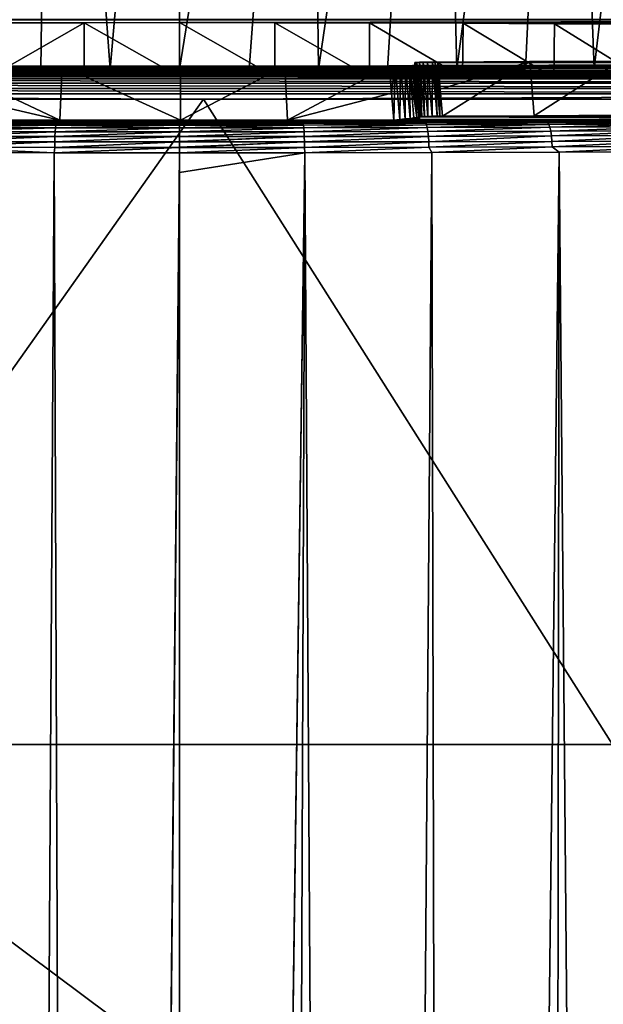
# Model space of a CAD drawing. Header units: metres. Extents: x -24 to 72, y -247 to 22.
# Tile 344 of 573: x -1.62 to 4.3, y -111.77 to -101.76. Entities that reach past the tile are written whole.
import ezdxf

# ---------------------------------------------------------------- set-up
doc = ezdxf.new("R2010")
doc.units = ezdxf.units.M
doc.layers.add('solid_509589_MEDIA_SW0001', color=7, linetype='CONTINUOUS')

msp = doc.modelspace()

# ---------------------------------------------------------------- linework, layer by layer
at = {"layer": 'solid_509589_MEDIA_SW0001'}
for points in [[(-2.112199, -102.26519, 276.360748), (-2.604423, -94.116043, 276.265137), (-1.303412, -94.116043, 276.167999)], [(-1.408633, -102.266022, 276.313019), (-2.112199, -102.26519, 276.360748), (-1.303412, -94.116043, 276.167999)], [(-0.704453, -102.266434, 276.289459), (-1.408633, -102.266022, 276.313019), (-1.303412, -94.116043, 276.167999)], [(-0.704453, -102.266434, 276.289459), (-1.303412, -94.116043, 276.167999), (0.002367, -94.117645, 276.149841)], [(-0.704453, -102.266434, 276.289459), (0.002367, -94.117645, 276.149841), (0.000228, -102.266418, 276.290131)], [(0.000228, -102.266418, 276.290131), (0.002367, -94.117645, 276.149841), (1.308003, -94.116081, 276.163757)], [(0.705221, -102.266434, 276.289215), (0.000228, -102.266418, 276.290131), (1.308003, -94.116081, 276.163757)], [(1.409581, -102.266029, 276.312531), (0.705221, -102.266434, 276.289215), (1.308003, -94.116081, 276.163757)], [(1.409581, -102.266029, 276.312531), (1.308003, -94.116081, 276.163757), (2.608599, -94.116119, 276.256958)], [(2.113197, -102.265198, 276.360046), (1.409581, -102.266029, 276.312531), (2.608599, -94.116119, 276.256958)], [(2.815138, -102.263947, 276.431732), (2.113197, -102.265198, 276.360046), (2.608599, -94.116119, 276.256958)], [(2.815138, -102.263947, 276.431732), (2.608599, -94.116119, 276.256958), (3.899879, -94.116165, 276.429504)], [(3.514582, -102.262276, 276.527435), (2.815138, -102.263947, 276.431732), (3.899879, -94.116165, 276.429504)], [(4.210895, -102.260185, 276.647156), (3.514582, -102.262276, 276.527435), (3.899879, -94.116165, 276.429504)], [(4.210895, -102.260185, 276.647156), (3.899879, -94.116165, 276.429504), (5.176159, -94.116211, 276.681335)], [(4.902654, -102.257683, 276.790588), (4.210895, -102.260185, 276.647156), (5.176159, -94.116211, 276.681335)], [(-15.5, -101.765259, 305.001404), (15.5, -101.765259, 305.001404), (15.483443, -101.760437, 305.277863)], [(-15.483251, -101.760452, 305.276978), (-15.5, -101.765259, 305.001404), (15.483443, -101.760437, 305.277863)], [(-0.969614, -101.79319, 303.401489), (15.5, -101.765259, 305.001404), (-15.5, -101.765259, 305.001404)], [(-0.969614, -101.79319, 303.401489), (-15.5, -101.765259, 305.001404), (-15.497246, -101.82415, 301.62793)], [(-0.969614, -101.79319, 303.401489), (-0.00058, -101.79248, 303.441895), (15.5, -101.765259, 305.001404)], [(-0.00058, -101.79248, 303.441895), (0.968457, -101.79319, 303.401581), (15.5, -101.765259, 305.001404)], [(0.968457, -101.79319, 303.401581), (1.930663, -101.795296, 303.280823), (15.5, -101.765259, 305.001404)], [(1.930663, -101.795296, 303.280823), (2.879627, -101.79879, 303.080444), (15.5, -101.765259, 305.001404)], [(2.879627, -101.79879, 303.080444), (3.808588, -101.803658, 302.80188), (15.5, -101.765259, 305.001404)], [(3.808588, -101.803658, 302.80188), (4.711084, -101.809853, 302.447021), (15.5, -101.765259, 305.001404)], [(-1.931807, -101.795296, 303.28064), (-0.969614, -101.79319, 303.401489), (-15.497246, -101.82415, 301.62793)], [(-1.929092, -102.345207, 303.29071), (-0.969614, -101.79319, 303.401489), (-1.931807, -101.795296, 303.28064)], [(-0.96822, -102.343102, 303.411194), (-0.969614, -101.79319, 303.401489), (-1.929092, -102.345207, 303.29071)], [(-0.000583, -102.3424, 303.451508), (-0.00058, -101.79248, 303.441895), (-0.969614, -101.79319, 303.401489)], [(-0.000583, -102.3424, 303.451508), (-0.969614, -101.79319, 303.401489), (-0.96822, -102.343102, 303.411194)], [(0.967057, -102.343102, 303.411316), (-0.00058, -101.79248, 303.441895), (-0.000583, -102.3424, 303.451508)], [(0.967057, -102.343102, 303.411316), (0.968457, -101.79319, 303.401581), (-0.00058, -101.79248, 303.441895)], [(1.927941, -102.345207, 303.290894), (0.968457, -101.79319, 303.401581), (0.967057, -102.343102, 303.411316)], [(1.927941, -102.345207, 303.290894), (1.930663, -101.795296, 303.280823), (0.968457, -101.79319, 303.401581)], [(2.875626, -102.348694, 303.091064), (1.930663, -101.795296, 303.280823), (1.927941, -102.345207, 303.290894)], [(2.875626, -102.348694, 303.091064), (2.879627, -101.79879, 303.080444), (1.930663, -101.795296, 303.280823)], [(3.803355, -102.353539, 302.813263), (2.879627, -101.79879, 303.080444), (2.875626, -102.348694, 303.091064)], [(3.803355, -102.353539, 302.813263), (3.808588, -101.803658, 302.80188), (2.879627, -101.79879, 303.080444)], [(4.704749, -102.359718, 302.459412), (3.808588, -101.803658, 302.80188), (3.803355, -102.353539, 302.813263)], [(4.704749, -102.359718, 302.459412), (4.711084, -101.809853, 302.447021), (3.808588, -101.803658, 302.80188)], [(3.558312, -102.189407, 280.702087), (13.054778, -102.189903, 280.673798), (14.12199, -102.174126, 281.577637)], [(4.468749, -102.183571, 281.036469), (3.558312, -102.189407, 280.702087), (14.12199, -102.174126, 281.577637)], [(-1.193886, -102.234772, 278.103058), (-2.388742, -102.232384, 278.23999), (-8.248971, -102.239128, 277.853729)], [(-1.193886, -102.234772, 278.103058), (-8.248971, -102.239128, 277.853729), (0.00799, -102.235771, 278.045807)], [(0.00799, -102.235771, 278.045807), (-8.248971, -102.239128, 277.853729), (8.247209, -102.239174, 277.851257)], [(-6.937509, -102.247711, 277.361908), (8.247209, -102.239174, 277.851257), (-8.248971, -102.239128, 277.853729)], [(-6.937509, -102.247711, 277.361908), (6.93651, -102.247749, 277.359802), (8.247209, -102.239174, 277.851257)], [(-5.588737, -102.254738, 276.959167), (6.93651, -102.247749, 277.359802), (-6.937509, -102.247711, 277.361908)], [(-5.588737, -102.254738, 276.959167), (5.588556, -102.254768, 276.957458), (6.93651, -102.247749, 277.359802)], [(-4.902458, -102.25766, 276.792084), (5.588556, -102.254768, 276.957458), (-5.588737, -102.254738, 276.959167)], [(-4.902458, -102.25766, 276.792084), (4.902654, -102.257683, 276.790588), (5.588556, -102.254768, 276.957458)], [(-4.210375, -102.260162, 276.648438), (4.902654, -102.257683, 276.790588), (-4.902458, -102.25766, 276.792084)], [(-4.210375, -102.260162, 276.648438), (4.210895, -102.260185, 276.647156), (4.902654, -102.257683, 276.790588)], [(-3.513807, -102.26226, 276.528534), (4.210895, -102.260185, 276.647156), (-4.210375, -102.260162, 276.648438)], [(-3.513807, -102.26226, 276.528534), (3.514582, -102.262276, 276.527435), (4.210895, -102.260185, 276.647156)], [(-2.814201, -102.263931, 276.432617), (3.514582, -102.262276, 276.527435), (-3.513807, -102.26226, 276.528534)], [(-2.814201, -102.263931, 276.432617), (2.815138, -102.263947, 276.431732), (3.514582, -102.262276, 276.527435)], [(-2.112199, -102.26519, 276.360748), (2.815138, -102.263947, 276.431732), (-2.814201, -102.263931, 276.432617)], [(-2.412805, -102.507317, 278.248383), (-2.388742, -102.232384, 278.23999), (-1.217795, -102.78466, 278.114624)], [(-1.217795, -102.78466, 278.114624), (-2.388742, -102.232384, 278.23999), (-1.193886, -102.234772, 278.103058)], [(-2.112199, -102.26519, 276.360748), (2.113197, -102.265198, 276.360046), (2.815138, -102.263947, 276.431732)], [(-1.408633, -102.266022, 276.313019), (2.113197, -102.265198, 276.360046), (-2.112199, -102.26519, 276.360748)], [(-1.408633, -102.266022, 276.313019), (1.409581, -102.266029, 276.312531), (2.113197, -102.265198, 276.360046)], [(-0.704453, -102.266434, 276.289459), (1.409581, -102.266029, 276.312531), (-1.408633, -102.266022, 276.313019)], [(-1.217795, -102.78466, 278.114624), (-1.193886, -102.234772, 278.103058), (0.007694, -102.78569, 278.055389)], [(0.007694, -102.78569, 278.055389), (-1.193886, -102.234772, 278.103058), (0.00799, -102.235771, 278.045807)], [(-0.704453, -102.266434, 276.289459), (0.000228, -102.266418, 276.290131), (1.409581, -102.266029, 276.312531)], [(1.409581, -102.266029, 276.312531), (0.000228, -102.266418, 276.290131), (0.705221, -102.266434, 276.289215)], [(0.007694, -102.78569, 278.055389), (0.00799, -102.235771, 278.045807), (1.07045, -102.234955, 278.092865)], [(0.007694, -102.78569, 278.055389), (1.07045, -102.234955, 278.092865), (1.094842, -102.784836, 278.104279)], [(0.00799, -102.235771, 278.045807), (8.247209, -102.239174, 277.851257), (9.517284, -102.229065, 278.430054)], [(1.07045, -102.234955, 278.092865), (0.00799, -102.235771, 278.045807), (9.517284, -102.229065, 278.430054)], [(2.128083, -102.233032, 278.203125), (1.07045, -102.234955, 278.092865), (9.517284, -102.229065, 278.430054)], [(1.094842, -102.784836, 278.104279), (1.07045, -102.234955, 278.092865), (2.128083, -102.233032, 278.203125)], [(2.152819, -102.508232, 278.211273), (1.094842, -102.784836, 278.104279), (2.128083, -102.233032, 278.203125)], [(2.188839, -102.232773, 278.217682), (2.128083, -102.233032, 278.203125), (9.517284, -102.229065, 278.430054)], [(2.152819, -102.508232, 278.211273), (2.128083, -102.233032, 278.203125), (2.188839, -102.232773, 278.217682)], [(2.152819, -102.508232, 278.211273), (2.188839, -102.232773, 278.217682), (2.177638, -102.782829, 278.219452)], [(2.236898, -102.777206, 278.233765), (2.177638, -102.782829, 278.219452), (2.188839, -102.232773, 278.217682)], [(2.244866, -102.232315, 278.24411), (2.188839, -102.232773, 278.217682), (9.517284, -102.229065, 278.430054)], [(2.236898, -102.777206, 278.233765), (2.188839, -102.232773, 278.217682), (2.244866, -102.232315, 278.24411)], [(2.292157, -102.771599, 278.259979), (2.236898, -102.777206, 278.233765), (2.244866, -102.232315, 278.24411)], [(2.29404, -102.231667, 278.281219), (2.244866, -102.232315, 278.24411), (9.517284, -102.229065, 278.430054)], [(2.292157, -102.771599, 278.259979), (2.244866, -102.232315, 278.24411), (2.29404, -102.231667, 278.281219)], [(2.340907, -102.766243, 278.296967), (2.292157, -102.771599, 278.259979), (2.29404, -102.231667, 278.281219)], [(2.335002, -102.23085, 278.328064), (2.29404, -102.231667, 278.281219), (9.517284, -102.229065, 278.430054)], [(2.340907, -102.766243, 278.296967), (2.29404, -102.231667, 278.281219), (2.335002, -102.23085, 278.328064)], [(2.365175, -102.229912, 278.381714), (2.335002, -102.23085, 278.328064), (9.517284, -102.229065, 278.430054)], [(2.411067, -102.757172, 278.396576), (2.335002, -102.23085, 278.328064), (2.365175, -102.229912, 278.381714)], [(2.381105, -102.761368, 278.34314), (2.340907, -102.766243, 278.296967), (2.335002, -102.23085, 278.328064)], [(2.411067, -102.757172, 278.396576), (2.381105, -102.761368, 278.34314), (2.335002, -102.23085, 278.328064)], [(2.383664, -102.228889, 278.440063), (2.365175, -102.229912, 278.381714), (9.517284, -102.229065, 278.430054)], [(2.429536, -102.753838, 278.455078), (2.365175, -102.229912, 278.381714), (2.383664, -102.228889, 278.440063)], [(2.429536, -102.753838, 278.455078), (2.411067, -102.757172, 278.396576), (2.365175, -102.229912, 278.381714)], [(2.383664, -102.228889, 278.440063), (9.517284, -102.229065, 278.430054), (10.745427, -102.217453, 279.095367)], [(2.389907, -102.227829, 278.500793), (2.383664, -102.228889, 278.440063), (10.745427, -102.217453, 279.095367)], [(2.429536, -102.753838, 278.455078), (2.383664, -102.228889, 278.440063), (2.389907, -102.227829, 278.500793)], [(2.389907, -102.199028, 280.151215), (11.926758, -102.204376, 279.844635), (13.054778, -102.189903, 280.673798)], [(2.391222, -102.198524, 280.179901), (2.389907, -102.199028, 280.151215), (13.054778, -102.189903, 280.673798)], [(2.414024, -102.474541, 280.161926), (2.389907, -102.199028, 280.151215), (2.391222, -102.198524, 280.179901)], [(2.389907, -102.199028, 280.151215), (2.389907, -102.227829, 278.500793), (11.926758, -102.204376, 279.844635)], [(2.412822, -102.489662, 278.508453), (2.389907, -102.227829, 278.500793), (2.389907, -102.199028, 280.151215)], [(2.436882, -102.764565, 278.51651), (2.389907, -102.199028, 280.151215), (2.438026, -102.777634, 278.516907)], [(2.414024, -102.474541, 280.161926), (2.438026, -102.777634, 278.516907), (2.389907, -102.199028, 280.151215)], [(2.412822, -102.489662, 278.508453), (2.389907, -102.199028, 280.151215), (2.435738, -102.751495, 278.516144)], [(2.436882, -102.764565, 278.51651), (2.435738, -102.751495, 278.516144), (2.389907, -102.199028, 280.151215)], [(2.389907, -102.227829, 278.500793), (10.745427, -102.217453, 279.095367), (11.926758, -102.204376, 279.844635)], [(2.412822, -102.489662, 278.508453), (2.429536, -102.753838, 278.455078), (2.389907, -102.227829, 278.500793)], [(2.395312, -102.198029, 280.208435), (2.391222, -102.198524, 280.179901), (13.054778, -102.189903, 280.673798)], [(2.438026, -102.748734, 280.172729), (2.391222, -102.198524, 280.179901), (2.395312, -102.198029, 280.208435)], [(2.414024, -102.474541, 280.161926), (2.391222, -102.198524, 280.179901), (2.438026, -102.748734, 280.172729)], [(2.411541, -102.19706, 280.26358), (2.395312, -102.198029, 280.208435), (13.054778, -102.189903, 280.673798)], [(2.443511, -102.747742, 280.229675), (2.395312, -102.198029, 280.208435), (2.411541, -102.19706, 280.26358)], [(2.438026, -102.748734, 280.172729), (2.395312, -102.198029, 280.208435), (2.443511, -102.747742, 280.229675)], [(2.438033, -102.196175, 280.314636), (2.411541, -102.19706, 280.26358), (13.054778, -102.189903, 280.673798)], [(2.459771, -102.74678, 280.284637), (2.411541, -102.19706, 280.26358), (2.438033, -102.196175, 280.314636)], [(2.443511, -102.747742, 280.229675), (2.411541, -102.19706, 280.26358), (2.459771, -102.74678, 280.284637)], [(2.474208, -102.195374, 280.360199), (2.438033, -102.196175, 280.314636), (13.054778, -102.189903, 280.673798)], [(2.486235, -102.745888, 280.335602), (2.438033, -102.196175, 280.314636), (2.474208, -102.195374, 280.360199)], [(2.459771, -102.74678, 280.284637), (2.438033, -102.196175, 280.314636), (2.486235, -102.745888, 280.335602)], [(2.518156, -102.194725, 280.397736), (2.474208, -102.195374, 280.360199), (13.054778, -102.189903, 280.673798)], [(2.521943, -102.745102, 280.380615), (2.474208, -102.195374, 280.360199), (2.518156, -102.194725, 280.397736)], [(2.486235, -102.745888, 280.335602), (2.474208, -102.195374, 280.360199), (2.521943, -102.745102, 280.380615)], [(2.568331, -102.194229, 280.426147), (2.518156, -102.194725, 280.397736), (13.054778, -102.189903, 280.673798)], [(2.565657, -102.744446, 280.418121), (2.518156, -102.194725, 280.397736), (2.568331, -102.194229, 280.426147)], [(2.521943, -102.745102, 280.380615), (2.518156, -102.194725, 280.397736), (2.565657, -102.744446, 280.418121)], [(2.565657, -102.744446, 280.418121), (2.568331, -102.194229, 280.426147), (2.615772, -102.74395, 280.446655)], [(2.595413, -102.194038, 280.436707), (2.568331, -102.194229, 280.426147), (13.054778, -102.189903, 280.673798)], [(2.615772, -102.74395, 280.446655), (2.568331, -102.194229, 280.426147), (2.595413, -102.194038, 280.436707)], [(2.623495, -102.193901, 280.444641), (2.595413, -102.194038, 280.436707), (13.054778, -102.189903, 280.673798)], [(2.642587, -102.743767, 280.457214), (2.595413, -102.194038, 280.436707), (2.623495, -102.193901, 280.444641)], [(2.615772, -102.74395, 280.446655), (2.595413, -102.194038, 280.436707), (2.642587, -102.743767, 280.457214)], [(3.558312, -102.189407, 280.702087), (2.623495, -102.193901, 280.444641), (13.054778, -102.189903, 280.673798)], [(2.646959, -102.468864, 280.454895), (2.623495, -102.193901, 280.444641), (3.558312, -102.189407, 280.702087)], [(2.646959, -102.468864, 280.454895), (2.642587, -102.743767, 280.457214), (2.623495, -102.193901, 280.444641)], [(2.646959, -102.468864, 280.454895), (3.558312, -102.189407, 280.702087), (2.670406, -102.743629, 280.465179)], [(2.670406, -102.743629, 280.465179), (3.558312, -102.189407, 280.702087), (3.603027, -102.739075, 280.726135)], [(3.603027, -102.739075, 280.726135), (3.558312, -102.189407, 280.702087), (4.468749, -102.183571, 281.036469)], [(3.603027, -102.739075, 280.726135), (4.468749, -102.183571, 281.036469), (4.510798, -102.733185, 281.063629)], [(-15.1798, -102.315582, 304.987946), (-15.16725, -102.311356, 305.229919), (15.1798, -102.315582, 304.987915)], [(0.967057, -102.343102, 303.411316), (-15.1798, -102.315582, 304.987946), (15.1798, -102.315582, 304.987915)], [(-0.96822, -102.343102, 303.411194), (-1.929092, -102.345207, 303.29071), (-15.1798, -102.315582, 304.987946)], [(-0.000583, -102.3424, 303.451508), (-0.96822, -102.343102, 303.411194), (-15.1798, -102.315582, 304.987946)], [(0.967057, -102.343102, 303.411316), (-0.000583, -102.3424, 303.451508), (-15.1798, -102.315582, 304.987946)], [(-15.16725, -102.311356, 305.229919), (-15.125373, -102.307182, 305.469299), (15.167245, -102.311356, 305.229889)], [(-15.16725, -102.311356, 305.229919), (15.167245, -102.311356, 305.229889), (15.1798, -102.315582, 304.987915)], [(-15.125373, -102.307182, 305.469299), (-15.054817, -102.303123, 305.701721), (15.125366, -102.307182, 305.469269)], [(-15.125373, -102.307182, 305.469299), (15.125366, -102.307182, 305.469269), (15.167245, -102.311356, 305.229889)], [(-15.054817, -102.303123, 305.701721), (14.956593, -102.299248, 305.923798), (15.054811, -102.303123, 305.701691)], [(-15.054817, -102.303123, 305.701721), (-14.956598, -102.299248, 305.923828), (14.956593, -102.299248, 305.923798)], [(-15.054817, -102.303123, 305.701721), (15.054811, -102.303123, 305.701691), (15.125366, -102.307182, 305.469269)], [(-14.956598, -102.299248, 305.923828), (14.832131, -102.295601, 306.132446), (14.956593, -102.299248, 305.923798)], [(-14.956598, -102.299248, 305.923828), (-14.832135, -102.295601, 306.132477), (14.832131, -102.295601, 306.132446)], [(-14.832135, -102.295601, 306.132477), (14.683299, -102.292252, 306.324432), (14.832131, -102.295601, 306.132446)], [(-14.832135, -102.295601, 306.132477), (-14.683299, -102.292252, 306.324493), (14.683299, -102.292252, 306.324432)], [(-14.683299, -102.292252, 306.324493), (14.51233, -102.289238, 306.496948), (14.683299, -102.292252, 306.324432)], [(-14.683299, -102.292252, 306.324493), (-14.512325, -102.289238, 306.496979), (14.51233, -102.289238, 306.496948)], [(-14.512325, -102.289238, 306.496979), (14.321652, -102.286613, 306.647491), (14.51233, -102.289238, 306.496948)], [(-14.512325, -102.289238, 306.496979), (-14.321642, -102.286613, 306.647522), (14.321652, -102.286613, 306.647491)], [(-14.321642, -102.286613, 306.647522), (14.114118, -102.284409, 306.773804), (14.321652, -102.286613, 306.647491)], [(-14.321642, -102.286613, 306.647522), (-14.1141, -102.284409, 306.773834), (14.114118, -102.284409, 306.773804)], [(-14.1141, -102.284409, 306.773834), (13.892854, -102.282661, 306.874023), (14.114118, -102.284409, 306.773804)], [(-14.1141, -102.284409, 306.773834), (-13.892832, -102.282661, 306.874054), (13.892854, -102.282661, 306.874023)], [(-13.892832, -102.282661, 306.874054), (13.661064, -102.281395, 306.946655), (13.892854, -102.282661, 306.874023)], [(-13.892832, -102.282661, 306.874054), (-13.661032, -102.281395, 306.946686), (13.661064, -102.281395, 306.946655)], [(-13.661032, -102.281395, 306.946686), (13.422096, -102.280624, 306.990692), (13.661064, -102.281395, 306.946655)], [(-13.661032, -102.281395, 306.946686), (-13.42208, -102.280624, 306.990723), (13.422096, -102.280624, 306.990692)], [(-0.103265, -102.280357, 307.006012), (13.422096, -102.280624, 306.990692), (-13.42208, -102.280624, 306.990723)], [(-13.42208, -102.280624, 306.990723), (-13.180483, -102.280365, 307.005432), (-0.103265, -102.280357, 307.006012)], [(-13.180305, -102.285004, 307.064056), (-0.103265, -102.280357, 307.006012), (-13.180483, -102.280365, 307.005432)], [(13.180343, -102.409264, 307.25766), (-13.180336, -102.364372, 307.219452), (-13.180344, -102.409264, 307.25766)], [(13.180335, -102.364372, 307.219452), (-13.180326, -102.327827, 307.173218), (-13.180336, -102.364372, 307.219452)], [(13.180343, -102.409264, 307.25766), (13.180335, -102.364372, 307.219452), (-13.180336, -102.364372, 307.219452)], [(13.180326, -102.32782, 307.173218), (-13.180316, -102.301025, 307.120758), (-13.180326, -102.327827, 307.173218)], [(13.180335, -102.364372, 307.219452), (13.180326, -102.32782, 307.173218), (-13.180326, -102.327827, 307.173218)], [(13.180315, -102.301025, 307.120728), (-13.180305, -102.285004, 307.064056), (-13.180316, -102.301025, 307.120758)], [(13.180326, -102.32782, 307.173218), (13.180315, -102.301025, 307.120728), (-13.180316, -102.301025, 307.120758)], [(13.180304, -102.285004, 307.064056), (-0.103265, -102.280357, 307.006012), (-13.180305, -102.285004, 307.064056)], [(13.180315, -102.301025, 307.120728), (13.180304, -102.285004, 307.064056), (-13.180305, -102.285004, 307.064056)], [(-0.103265, -102.280357, 307.006012), (13.180423, -102.280365, 307.005402), (13.422096, -102.280624, 306.990692)], [(13.180304, -102.285004, 307.064056), (13.180423, -102.280365, 307.005402), (-0.103265, -102.280357, 307.006012)], [(1.927941, -102.345207, 303.290894), (0.967057, -102.343102, 303.411316), (15.1798, -102.315582, 304.987915)], [(2.875626, -102.348694, 303.091064), (1.927941, -102.345207, 303.290894), (15.1798, -102.315582, 304.987915)], [(3.803355, -102.353539, 302.813263), (2.875626, -102.348694, 303.091064), (15.1798, -102.315582, 304.987915)], [(4.704749, -102.359718, 302.459412), (3.803355, -102.353539, 302.813263), (15.1798, -102.315582, 304.987915)], [(13.180352, -102.516594, 307.304352), (-13.180349, -102.46077, 307.286346), (-13.180352, -102.51722, 307.304504)], [(13.180348, -102.46077, 307.286346), (-13.180344, -102.409264, 307.25766), (-13.180349, -102.46077, 307.286346)], [(13.180352, -102.516594, 307.304352), (13.180348, -102.46077, 307.286346), (-13.180349, -102.46077, 307.286346)], [(13.180348, -102.46077, 307.286346), (13.180343, -102.409264, 307.25766), (-13.180344, -102.409264, 307.25766)], [(2.414024, -102.474541, 280.161926), (2.438026, -102.748734, 280.172729), (2.438026, -102.777634, 278.516907)], [(2.646959, -102.468864, 280.454895), (2.670406, -102.743629, 280.465179), (2.642587, -102.743767, 280.457214)], [(0.242358, -102.570305, 307.311035), (13.180352, -102.516594, 307.304352), (-13.180352, -102.51722, 307.304504)], [(-6.407124, -102.570587, 307.311035), (0.242358, -102.570305, 307.311035), (-13.180352, -102.51722, 307.304504)], [(-4.398766, -109.129128, 307.555481), (0.242358, -102.570305, 307.311035), (-6.407124, -102.570587, 307.311035)], [(-4.398766, -109.129128, 307.555481), (4.398069, -109.129128, 307.555481), (0.242358, -102.570305, 307.311035)], [(-2.412805, -102.507317, 278.248383), (-1.217795, -102.78466, 278.114624), (-2.436861, -102.782173, 278.256805)], [(0.242358, -102.570305, 307.311035), (6.77066, -102.571289, 307.311066), (13.180352, -102.516594, 307.304352)], [(4.398069, -109.129128, 307.555481), (6.77066, -102.571289, 307.311066), (0.242358, -102.570305, 307.311035)], [(2.152819, -102.508232, 278.211273), (2.177638, -102.782829, 278.219452), (1.094842, -102.784836, 278.104279)], [(2.412822, -102.489662, 278.508453), (2.435738, -102.751495, 278.516144), (2.429536, -102.753838, 278.455078)], [(2.292157, -102.771599, 278.259979), (2.237645, -102.78257, 278.234009), (2.236898, -102.777206, 278.233765)], [(2.292157, -102.771599, 278.259979), (2.293411, -102.782112, 278.260498), (2.237645, -102.78257, 278.234009)], [(2.340907, -102.766243, 278.296967), (2.293411, -102.782112, 278.260498), (2.292157, -102.771599, 278.259979)], [(2.340907, -102.766243, 278.296967), (2.342529, -102.781464, 278.297668), (2.293411, -102.782112, 278.260498)], [(2.381105, -102.761368, 278.34314), (2.342529, -102.781464, 278.297668), (2.340907, -102.766243, 278.296967)], [(2.381105, -102.761368, 278.34314), (2.383032, -102.780655, 278.344055), (2.342529, -102.781464, 278.297668)], [(2.411067, -102.757172, 278.396576), (2.383032, -102.780655, 278.344055), (2.381105, -102.761368, 278.34314)], [(2.411067, -102.757172, 278.396576), (2.413163, -102.779716, 278.397522), (2.383032, -102.780655, 278.344055)], [(2.429536, -102.753838, 278.455078), (2.413163, -102.779716, 278.397522), (2.411067, -102.757172, 278.396576)], [(2.429536, -102.753838, 278.455078), (2.431747, -102.778702, 278.455994), (2.413163, -102.779716, 278.397522)], [(2.435738, -102.751495, 278.516144), (2.431747, -102.778702, 278.455994), (2.429536, -102.753838, 278.455078)], [(2.431747, -102.778702, 278.455994), (2.435738, -102.751495, 278.516144), (2.436882, -102.764565, 278.51651)], [(2.436882, -102.764565, 278.51651), (2.438026, -102.777634, 278.516907), (2.431747, -102.778702, 278.455994)], [(2.438026, -102.748734, 280.172729), (2.443511, -102.747742, 280.229675), (11.299932, -102.749718, 280.116425)], [(2.438026, -102.748734, 280.172729), (9.444036, -102.768967, 279.013367), (8.823479, -102.774506, 278.696136)], [(2.438026, -102.777634, 278.516907), (2.438026, -102.748734, 280.172729), (8.823479, -102.774506, 278.696136)], [(2.438026, -102.748734, 280.172729), (10.064494, -102.762993, 279.355865), (9.444036, -102.768967, 279.013367)], [(2.438026, -102.748734, 280.172729), (10.683786, -102.756569, 279.723633), (10.064494, -102.762993, 279.355865)], [(2.438026, -102.748734, 280.172729), (11.299932, -102.749718, 280.116425), (10.683786, -102.756569, 279.723633)], [(2.438026, -102.777634, 278.516907), (8.823479, -102.774506, 278.696136), (7.58557, -102.784279, 278.136475)], [(2.443511, -102.747742, 280.229675), (2.459771, -102.74678, 280.284637), (11.299932, -102.749718, 280.116425)], [(2.459771, -102.74678, 280.284637), (2.486235, -102.745888, 280.335602), (11.299932, -102.749718, 280.116425)], [(2.486235, -102.745888, 280.335602), (2.521943, -102.745102, 280.380615), (11.299932, -102.749718, 280.116425)], [(2.521943, -102.745102, 280.380615), (2.565657, -102.744446, 280.418121), (11.299932, -102.749718, 280.116425)], [(2.565657, -102.744446, 280.418121), (2.615772, -102.74395, 280.446655), (11.299932, -102.749718, 280.116425)], [(2.615772, -102.74395, 280.446655), (2.642587, -102.743767, 280.457214), (11.299932, -102.749718, 280.116425)], [(2.642587, -102.743767, 280.457214), (2.670406, -102.743629, 280.465179), (11.299932, -102.749718, 280.116425)], [(2.670406, -102.743629, 280.465179), (3.603027, -102.739075, 280.726135), (11.911877, -102.742424, 280.533997)], [(2.670406, -102.743629, 280.465179), (11.911877, -102.742424, 280.533997), (11.299932, -102.749718, 280.116425)], [(3.603027, -102.739075, 280.726135), (4.510798, -102.733185, 281.063629), (12.51838, -102.734711, 280.976105)], [(3.603027, -102.739075, 280.726135), (12.51838, -102.734711, 280.976105), (11.911877, -102.742424, 280.533997)], [(-1.217795, -102.78466, 278.114624), (-7.585495, -102.784279, 278.136505), (-2.436861, -102.782173, 278.256805)], [(6.339998, -102.79245, 277.667969), (-6.339341, -102.792458, 277.667755), (-7.585495, -102.784279, 278.136505)], [(0.007694, -102.78569, 278.055389), (6.339998, -102.79245, 277.667969), (-7.585495, -102.784279, 278.136505)], [(-1.217795, -102.78466, 278.114624), (0.007694, -102.78569, 278.055389), (-7.585495, -102.784279, 278.136505)], [(6.339998, -102.79245, 277.667969), (5.075598, -102.799156, 277.283936), (-6.339341, -102.792458, 277.667755)], [(5.075598, -102.799156, 277.283936), (-5.075753, -102.799156, 277.283966), (-6.339341, -102.792458, 277.667755)], [(3.800057, -102.804367, 276.985413), (-3.800098, -102.804367, 276.985443), (-5.075753, -102.799156, 277.283966)], [(5.075598, -102.799156, 277.283936), (3.800057, -102.804367, 276.985413), (-5.075753, -102.799156, 277.283966)], [(2.523251, -102.808067, 276.773346), (-2.523244, -102.808067, 276.773315), (-3.800098, -102.804367, 276.985443)], [(3.800057, -102.804367, 276.985413), (2.523251, -102.808067, 276.773346), (-3.800098, -102.804367, 276.985443)], [(1.253876, -102.810272, 276.647217), (-1.253908, -102.810272, 276.647217), (-2.523244, -102.808067, 276.773315)], [(-2.501764, -102.814087, 276.715546), (-2.523244, -102.808067, 276.773315), (-1.253908, -102.810272, 276.647217)], [(2.523251, -102.808067, 276.773346), (1.253876, -102.810272, 276.647217), (-2.523244, -102.808067, 276.773315)], [(-2.522259, -102.899796, 276.560669), (-2.51602, -102.85994, 276.607574), (-1.260743, -102.862099, 276.483887)], [(-1.263902, -102.901955, 276.436676), (-2.522259, -102.899796, 276.560669), (-1.260743, -102.862099, 276.483887)], [(-2.51602, -102.85994, 276.607574), (-2.509029, -102.831131, 276.6604), (-1.257203, -102.833282, 276.537048)], [(-1.260743, -102.862099, 276.483887), (-2.51602, -102.85994, 276.607574), (-1.257203, -102.833282, 276.537048)], [(-2.509029, -102.831131, 276.6604), (-2.501764, -102.814087, 276.715546), (-1.253523, -102.816231, 276.59256)], [(-1.257203, -102.833282, 276.537048), (-2.509029, -102.831131, 276.6604), (-1.253523, -102.816231, 276.59256)], [(-1.253523, -102.816231, 276.59256), (-2.501764, -102.814087, 276.715546), (-1.253908, -102.810272, 276.647217)], [(-1.263902, -102.901955, 276.436676), (-1.260743, -102.862099, 276.483887), (0.000003, -102.862846, 276.442169)], [(-1.263902, -102.901955, 276.436676), (0.000003, -102.862846, 276.442169), (0.000003, -102.902687, 276.394897)], [(-1.260743, -102.862099, 276.483887), (-1.257203, -102.833282, 276.537048), (0.000003, -102.834045, 276.495392)], [(-1.260743, -102.862099, 276.483887), (0.000003, -102.834045, 276.495392), (0.000003, -102.835831, 276.491211)], [(-1.260743, -102.862099, 276.483887), (0.000003, -102.835831, 276.491211), (0.000003, -102.862846, 276.442169)], [(-1.257203, -102.833282, 276.537048), (-1.253523, -102.816231, 276.59256), (0.000003, -102.816986, 276.550964)], [(-1.257203, -102.833282, 276.537048), (0.000003, -102.816986, 276.550964), (0.000003, -102.817787, 276.54715)], [(-1.257203, -102.833282, 276.537048), (0.000003, -102.817787, 276.54715), (0.000003, -102.834045, 276.495392)], [(1.253876, -102.810272, 276.647217), (0.000003, -102.810997, 276.605591), (-1.253908, -102.810272, 276.647217)], [(-1.253523, -102.816231, 276.59256), (-1.253908, -102.810272, 276.647217), (0.000003, -102.810997, 276.605591)], [(-1.253523, -102.816231, 276.59256), (0.000003, -102.810997, 276.605591), (0.000003, -102.816986, 276.550964)], [(0.000003, -102.816986, 276.550964), (0.000003, -102.810997, 276.605591), (1.253876, -102.810272, 276.647217)], [(1.253705, -102.816231, 276.59256), (0.000003, -102.816986, 276.550964), (1.253876, -102.810272, 276.647217)], [(0.000003, -102.817787, 276.54715), (0.000003, -102.816986, 276.550964), (1.253705, -102.816231, 276.59256)], [(0.000003, -102.834045, 276.495392), (1.253705, -102.816231, 276.59256), (1.257384, -102.833282, 276.537079)], [(0.000003, -102.817787, 276.54715), (1.253705, -102.816231, 276.59256), (0.000003, -102.834045, 276.495392)], [(1.257384, -102.833282, 276.537079), (1.260925, -102.862099, 276.483917), (0.000003, -102.862846, 276.442169)], [(1.257384, -102.833282, 276.537079), (0.000003, -102.862846, 276.442169), (0.000003, -102.835831, 276.491211)], [(0.000003, -102.834045, 276.495392), (1.257384, -102.833282, 276.537079), (0.000003, -102.835831, 276.491211)], [(1.260925, -102.862099, 276.483917), (1.264085, -102.901955, 276.436707), (0.000003, -102.902687, 276.394897)], [(1.260925, -102.862099, 276.483917), (0.000003, -102.902687, 276.394897), (0.000003, -102.862846, 276.442169)], [(0.007694, -102.78569, 278.055389), (1.094842, -102.784836, 278.104279), (6.339998, -102.79245, 277.667969)], [(1.094842, -102.784836, 278.104279), (2.177638, -102.782829, 278.219452), (7.58557, -102.784279, 278.136475)], [(1.094842, -102.784836, 278.104279), (7.58557, -102.784279, 278.136475), (6.339998, -102.79245, 277.667969)], [(2.502062, -102.814087, 276.715576), (1.253705, -102.816231, 276.59256), (1.253876, -102.810272, 276.647217)], [(1.257384, -102.833282, 276.537079), (1.253705, -102.816231, 276.59256), (2.502062, -102.814087, 276.715576)], [(2.502062, -102.814087, 276.715576), (1.253876, -102.810272, 276.647217), (2.523251, -102.808067, 276.773346)], [(1.257384, -102.833282, 276.537079), (2.502062, -102.814087, 276.715576), (2.509328, -102.831131, 276.660431)], [(1.257384, -102.833282, 276.537079), (2.509328, -102.831131, 276.660431), (1.260925, -102.862099, 276.483917)], [(2.509328, -102.831131, 276.660431), (2.51632, -102.85994, 276.607605), (1.260925, -102.862099, 276.483917)], [(1.260925, -102.862099, 276.483917), (2.51632, -102.85994, 276.607605), (1.264085, -102.901955, 276.436707)], [(2.51632, -102.85994, 276.607605), (2.52256, -102.899796, 276.560699), (1.264085, -102.901955, 276.436707)], [(2.236898, -102.777206, 278.233765), (2.237645, -102.78257, 278.234009), (2.177638, -102.782829, 278.219452)], [(2.177638, -102.782829, 278.219452), (2.237645, -102.78257, 278.234009), (7.58557, -102.784279, 278.136475)], [(2.237645, -102.78257, 278.234009), (2.293411, -102.782112, 278.260498), (7.58557, -102.784279, 278.136475)], [(2.293411, -102.782112, 278.260498), (2.342529, -102.781464, 278.297668), (7.58557, -102.784279, 278.136475)], [(2.342529, -102.781464, 278.297668), (2.383032, -102.780655, 278.344055), (7.58557, -102.784279, 278.136475)], [(2.383032, -102.780655, 278.344055), (2.413163, -102.779716, 278.397522), (7.58557, -102.784279, 278.136475)], [(2.413163, -102.779716, 278.397522), (2.431747, -102.778702, 278.455994), (7.58557, -102.784279, 278.136475)], [(2.431747, -102.778702, 278.455994), (2.438026, -102.777634, 278.516907), (7.58557, -102.784279, 278.136475)], [(3.740052, -102.810555, 276.917999), (2.502062, -102.814087, 276.715576), (2.523251, -102.808067, 276.773346)], [(2.509328, -102.831131, 276.660431), (2.502062, -102.814087, 276.715576), (3.740052, -102.810555, 276.917999)], [(2.509328, -102.831131, 276.660431), (3.740052, -102.810555, 276.917999), (3.750809, -102.827583, 276.863434)], [(2.509328, -102.831131, 276.660431), (3.750809, -102.827583, 276.863434), (2.51632, -102.85994, 276.607605)], [(3.750809, -102.827583, 276.863434), (3.761159, -102.856384, 276.811157), (2.51632, -102.85994, 276.607605)], [(2.51632, -102.85994, 276.607605), (3.761159, -102.856384, 276.811157), (2.52256, -102.899796, 276.560699)], [(3.761159, -102.856384, 276.811157), (3.770396, -102.896233, 276.76474), (2.52256, -102.899796, 276.560699)], [(3.740052, -102.810555, 276.917999), (2.523251, -102.808067, 276.773346), (3.800057, -102.804367, 276.985413)], [(4.962969, -102.805672, 277.197693), (3.740052, -102.810555, 276.917999), (3.800057, -102.804367, 276.985413)], [(3.750809, -102.827583, 276.863434), (3.740052, -102.810555, 276.917999), (4.962969, -102.805672, 277.197693)], [(3.750809, -102.827583, 276.863434), (4.962969, -102.805672, 277.197693), (4.97712, -102.822693, 277.143921)], [(3.750809, -102.827583, 276.863434), (4.97712, -102.822693, 277.143921), (3.761159, -102.856384, 276.811157)], [(4.97712, -102.822693, 277.143921), (4.990736, -102.851479, 277.092377), (3.761159, -102.856384, 276.811157)], [(3.761159, -102.856384, 276.811157), (4.990736, -102.851479, 277.092377), (3.770396, -102.896233, 276.76474)], [(4.990736, -102.851479, 277.092377), (5.002887, -102.891312, 277.046631), (3.770396, -102.896233, 276.76474)], [(4.962969, -102.805672, 277.197693), (3.800057, -102.804367, 276.985413), (5.075598, -102.799156, 277.283936)], [(-2.530941, -103.002785, 276.496246), (-2.527325, -102.948502, 276.522858), (-1.266468, -102.950676, 276.398651)], [(-1.268298, -103.004951, 276.371826), (-2.530941, -103.002785, 276.496246), (-1.266468, -102.950676, 276.398651)], [(-2.527325, -102.948502, 276.522858), (-2.522259, -102.899796, 276.560669), (-1.263902, -102.901955, 276.436676)], [(-1.266468, -102.950676, 276.398651), (-2.527325, -102.948502, 276.522858), (-1.263902, -102.901955, 276.436676)], [(-1.268298, -103.004951, 276.371826), (0.000003, -102.948654, 276.358521), (0.000003, -103.000999, 276.331696)], [(-1.268298, -103.004951, 276.371826), (-1.266468, -102.950676, 276.398651), (0.000003, -102.948654, 276.358521)], [(-1.266468, -102.950676, 276.398651), (-1.263902, -102.901955, 276.436676), (0.000003, -102.902687, 276.394897)], [(-1.266468, -102.950676, 276.398651), (0.000003, -102.902687, 276.394897), (0.000003, -102.948654, 276.358521)], [(1.264085, -102.901955, 276.436707), (1.26665, -102.950676, 276.398651), (0.000003, -102.948654, 276.358521)], [(0.000003, -102.902687, 276.394897), (1.264085, -102.901955, 276.436707), (0.000003, -102.948654, 276.358521)], [(0.000003, -102.948654, 276.358521), (1.26665, -102.950676, 276.398651), (0.000003, -103.000999, 276.331696)], [(1.26665, -102.950676, 276.398651), (1.268481, -103.004951, 276.371857), (0.000003, -103.005585, 276.329926)], [(1.26665, -102.950676, 276.398651), (0.000003, -103.005585, 276.329926), (0.000003, -103.000999, 276.331696)], [(1.264085, -102.901955, 276.436707), (2.52256, -102.899796, 276.560699), (1.26665, -102.950676, 276.398651)], [(2.52256, -102.899796, 276.560699), (2.527627, -102.948502, 276.522919), (1.26665, -102.950676, 276.398651)], [(1.26665, -102.950676, 276.398651), (2.527627, -102.948502, 276.522919), (1.268481, -103.004951, 276.371857)], [(2.527627, -102.948502, 276.522919), (2.531242, -103.002785, 276.496277), (1.268481, -103.004951, 276.371857)], [(2.52256, -102.899796, 276.560699), (3.770396, -102.896233, 276.76474), (2.527627, -102.948502, 276.522919)], [(3.770396, -102.896233, 276.76474), (3.777896, -102.944939, 276.727356), (2.527627, -102.948502, 276.522919)], [(2.527627, -102.948502, 276.522919), (3.777896, -102.944939, 276.727356), (2.531242, -103.002785, 276.496277)], [(3.777896, -102.944939, 276.727356), (3.783249, -102.999207, 276.700989), (2.531242, -103.002785, 276.496277)], [(3.770396, -102.896233, 276.76474), (5.002887, -102.891312, 277.046631), (3.777896, -102.944939, 276.727356)], [(5.002887, -102.891312, 277.046631), (5.012752, -102.940002, 277.009766), (3.777896, -102.944939, 276.727356)], [(3.777896, -102.944939, 276.727356), (5.012752, -102.940002, 277.009766), (3.783249, -102.999207, 276.700989)], [(5.012752, -102.940002, 277.009766), (5.019793, -102.99427, 276.983826), (3.783249, -102.999207, 276.700989)], [(-1.273931, -103.115448, 276.353119), (-2.562704, -103.113213, 276.481201), (-2.533021, -103.058952, 276.481354)], [(-2.533021, -103.058952, 276.481354), (-2.530941, -103.002785, 276.496246), (-1.268298, -103.004951, 276.371826)], [(-1.269352, -103.061119, 276.356842), (-2.533021, -103.058952, 276.481354), (-1.268298, -103.004951, 276.371826)], [(-1.273931, -103.115448, 276.353119), (-2.533021, -103.058952, 276.481354), (-1.269352, -103.061119, 276.356842)], [(-1.273931, -103.115448, 276.353119), (-1.269352, -103.061119, 276.356842), (0.000003, -103.061722, 276.31488)], [(-1.273931, -103.115448, 276.353119), (0.000003, -103.061722, 276.31488), (0.000003, -103.116188, 276.310883)], [(-1.269352, -103.061119, 276.356842), (-1.268298, -103.004951, 276.371826), (0.000003, -103.005585, 276.329926)], [(-1.269352, -103.061119, 276.356842), (0.000003, -103.005585, 276.329926), (0.000003, -103.057549, 276.315613)], [(-1.269352, -103.061119, 276.356842), (0.000003, -103.057549, 276.315613), (0.000003, -103.061722, 276.31488)], [(-1.268298, -103.004951, 276.371826), (0.000003, -103.000999, 276.331696), (0.000003, -103.005585, 276.329926)], [(1.268481, -103.004951, 276.371857), (1.269535, -103.061119, 276.356842), (0.000003, -103.061722, 276.31488)], [(1.268481, -103.004951, 276.371857), (0.000003, -103.061722, 276.31488), (0.000003, -103.057549, 276.315613)], [(0.000003, -103.005585, 276.329926), (1.268481, -103.004951, 276.371857), (0.000003, -103.057549, 276.315613)], [(1.269535, -103.061119, 276.356842), (1.273439, -103.115448, 276.353088), (0.000003, -103.116188, 276.310883)], [(0.000003, -103.061722, 276.31488), (1.269535, -103.061119, 276.356842), (0.000003, -103.116188, 276.310883)], [(1.268481, -103.004951, 276.371857), (2.531242, -103.002785, 276.496277), (1.269535, -103.061119, 276.356842)], [(2.531242, -103.002785, 276.496277), (2.533323, -103.058945, 276.481384), (1.269535, -103.061119, 276.356842)], [(1.269535, -103.061119, 276.356842), (2.533323, -103.058945, 276.481384), (1.273439, -103.115448, 276.353088)], [(2.533323, -103.058945, 276.481384), (2.561803, -103.113213, 276.48111), (1.273439, -103.115448, 276.353088)], [(2.531242, -103.002785, 276.496277), (3.783249, -102.999207, 276.700989), (2.533323, -103.058945, 276.481384)], [(3.783249, -102.999207, 276.700989), (3.786329, -103.055374, 276.686279), (2.533323, -103.058945, 276.481384)], [(2.533323, -103.058945, 276.481384), (3.786329, -103.055374, 276.686279), (2.561803, -103.113213, 276.48111)], [(3.786329, -103.055374, 276.686279), (3.857469, -103.109459, 276.696259), (2.561803, -103.113213, 276.48111)], [(3.783249, -102.999207, 276.700989), (5.019793, -102.99427, 276.983826), (3.786329, -103.055374, 276.686279)], [(5.019793, -102.99427, 276.983826), (5.023846, -103.05043, 276.969299), (3.786329, -103.055374, 276.686279)], [(3.786329, -103.055374, 276.686279), (5.023846, -103.05043, 276.969299), (3.857469, -103.109459, 276.696259)], [(5.023846, -103.05043, 276.969299), (5.151684, -103.104179, 276.999023), (3.857469, -103.109459, 276.696259)], [(-1.8411, -196.565323, 278.030151), (-2.562704, -103.113213, 276.481201), (-1.273931, -103.115448, 276.353119)], [(-0.914482, -196.50621, 277.96283), (-1.8411, -196.565323, 278.030151), (-1.273931, -103.115448, 276.353119)], [(-0.914482, -196.50621, 277.96283), (-1.273931, -103.115448, 276.353119), (0.000003, -103.116188, 276.310883)], [(-0.914482, -196.50621, 277.96283), (0.000003, -103.116188, 276.310883), (0.000003, -103.316154, 276.314362)], [(0.000003, -103.316154, 276.314362), (0.000003, -103.116188, 276.310883), (1.273439, -103.115448, 276.353088)], [(0.000003, -195.803818, 277.928741), (0.000003, -103.316154, 276.314362), (1.273439, -103.115448, 276.353088)], [(0.000004, -196.487045, 277.940674), (0.000003, -195.803818, 277.928741), (1.273439, -103.115448, 276.353088)], [(0.915195, -196.506195, 277.96286), (0.000004, -196.487045, 277.940674), (1.273439, -103.115448, 276.353088)], [(1.84221, -196.565338, 278.030243), (0.915195, -196.506195, 277.96286), (1.273439, -103.115448, 276.353088)], [(1.84221, -196.565338, 278.030243), (1.273439, -103.115448, 276.353088), (2.561803, -103.113213, 276.48111)], [(2.779046, -196.665558, 278.144073), (1.84221, -196.565338, 278.030243), (2.561803, -103.113213, 276.48111)], [(2.779046, -196.665558, 278.144073), (2.561803, -103.113213, 276.48111), (3.857469, -103.109459, 276.696259)], [(3.724629, -196.808136, 278.305695), (2.779046, -196.665558, 278.144073), (3.857469, -103.109459, 276.696259)], [(4.678046, -196.994644, 278.516724), (3.724629, -196.808136, 278.305695), (3.857469, -103.109459, 276.696259)], [(4.678046, -196.994644, 278.516724), (3.857469, -103.109459, 276.696259), (5.151684, -103.104179, 276.999023)], [(-0.914482, -196.50621, 277.96283), (0.000003, -103.316154, 276.314362), (0.000003, -195.803818, 277.928741)], [(4.402896, -115.700859, 307.779236), (-4.398766, -109.129128, 307.555481), (-4.402005, -115.700859, 307.779236)], [(4.402896, -115.700859, 307.779236), (4.398069, -109.129128, 307.555481), (-4.398766, -109.129128, 307.555481)]]:
    msp.add_3dface(points, dxfattribs=at)

doc.saveas('drawing.dxf')
